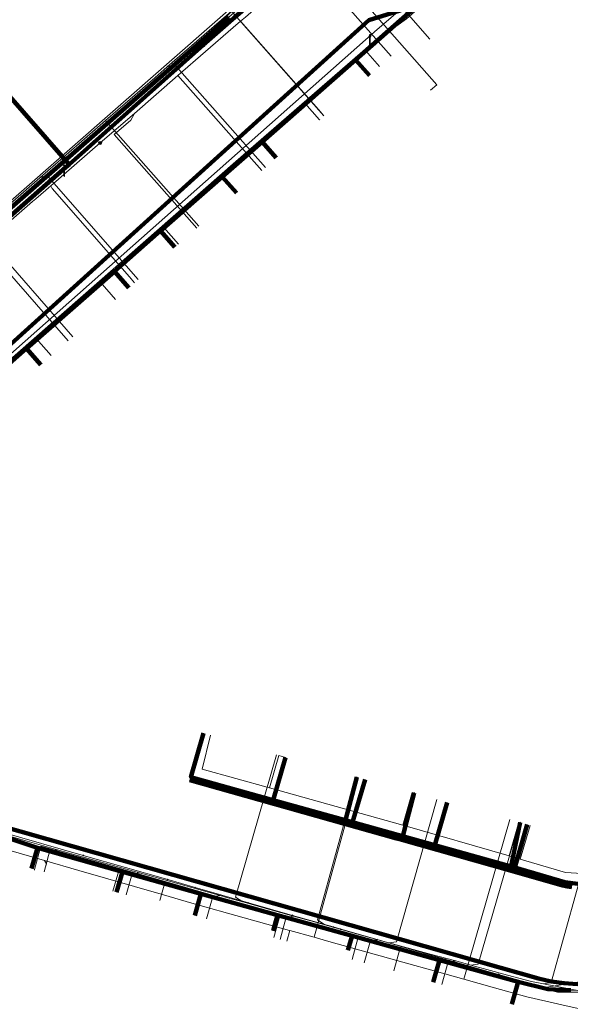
# Model space of a CAD drawing. Extents: x 152558 to 154479, y 462974 to 463683.
# Tile 331 of 638: x 154186 to 154225, y 463078 to 463149. Entities that reach past the tile are written whole.
import ezdxf
from ezdxf.lldxf.tags import DXFTag

# ---------------------------------------------------------------- set-up
doc = ezdxf.new("R2010")
doc.units = 0
doc.header["$LTSCALE"] = 0.2
doc.layers.get('0').update_dxf_attribs({"linetype": 'CONTINUOUS'})
for name, color, linetype, lineweight in [('B-RO-KL-DATA_COAXIAAL_17_ZIGGO BV-G', 90, 'KL-DATA-N', 18), ('B-RO-KL-DATA_COAXIAAL_7_ZIGGO BV-G', 90, 'KL-DATA-N', 18), ('B-RO-KL-DATA_HULPSTUK_KPN BV-S', 90, 'CONTINUOUS', 25), ('B-RO-KL-DATA_KABELBED_KPN BV-G', 90, 'CONTINUOUS', 100), ('B-RO-KL-DATA_KABELBED_ZIGGO BV-G', 90, 'CONTINUOUS', 100), ('B-RO-KL-DATA_REGGEFIBER OPERATOR BV-G', 90, 'KL-DATA-N', 18), ('B-RO-KL-DATA_STEDIN NETBEHEER BV-G', 90, 'KL-DATA-N', 18), ('B-RO-KL-ET_LS_400 V_STEDIN NETBEHEER BV-G', 190, 'KL-LS-N', 18), ('B-RO-KL-ET_LS_GEMEENTE AMERSFOORT-S', 190, 'CONTINUOUS', 25), ('B-RO-KL-ET_LS_HULPSTUK_STEDIN NETBEHEER BV-S', 190, 'CONTINUOUS', 25), ('B-RO-KL-ET_MS_10 KV_STEDIN NETBEHEER BV-G', 130, 'KL-MS-N', 18), ('B-RO-KL-GAS_LD_PE_32_0.1 BAR_STEDIN NETBEHEER BV-G', 50, 'KL-GAS-LD-N', 18), ('B-RO-KL-GAS_LD_PVC_110_0.1 BAR_STEDIN NETBEHEER BV-G', 50, 'KL-GAS-LD-N', 18), ('B-RO-KL-GAS_LD_PVC_63_0.1 BAR_STEDIN NETBEHEER BV-G', 50, 'KL-GAS-LD-N', 18), ('B-RO-KL-GAS_LD_STAAL_34_0.1 BAR_STEDIN NETBEHEER BV-G', 50, 'KL-GAS-LD-N', 18), ('B-RO-KL-WATER_100_VITENS-G', 170, 'KL-WATER-N', 18), ('B-RO-KL-WATER_HULPSTUK_VITENS-S', 170, 'CONTINUOUS', 25), ('B-RO-OG-INFO_VITENS-S', 7, 'CONTINUOUS', 25)]:
    doc.layers.add(name, color=color, linetype=linetype, lineweight=lineweight)
doc.styles.add('NLCS-ISO', font='NLCS-ISO.ttf')
tags = doc.linetypes.add('KL-DATA-N', pattern='A,4,-1,[101,NLCS.SHX,S=0.5,R=0,X=0,Y=0],-1,4,-1,["D",Standard,S=1,R=0,X=-0.25,Y=-0.5],-1.5', length=12.5).pattern_tags.tags
tags[18] = DXFTag(74, 10)
tags = doc.linetypes.add('KL-GAS-LD-N', pattern='A,4,-1,[69,NLCS.SHX,S=0.5,R=0,X=0,Y=0],-1,4,-1,["L",Standard,S=1,R=0,X=0.25,Y=-0.5],-2', length=13).pattern_tags.tags
tags[18] = DXFTag(74, 10)
tags = doc.linetypes.add('KL-LS-N', pattern='A,4,-1,[103,NLCS.SHX,S=0.75,R=0,X=0,Y=0],-1,4,-1,["L",Standard,S=1,R=0,X=0,Y=-0.5],-2', length=13).pattern_tags.tags
tags[18] = DXFTag(74, 10)
tags = doc.linetypes.add('KL-MS-N', pattern='A,4,-1,[103,NLCS.SHX,S=0.75,R=0,X=0,Y=0],-1,4,-1,["M",Standard,S=1,R=0,X=0,Y=-0.5],-2', length=13).pattern_tags.tags
tags[18] = DXFTag(74, 10)
doc.linetypes.add('KL-WATER-N', pattern='A,7,-0.5,[168,NLCS.SHX,S=0.75,R=0,X=0.75,Y=0],-2', length=9.5)

# ---------------------------------------------------------------- blocks, each defined once
blk = doc.blocks.new('SKL-WTB_HULP_MOF-SO')
at = {"linetype": 'ByBlock', "lineweight": 18}
h = blk.add_hatch(color=0, dxfattribs=at)
h.dxf.hatch_style = 1
h.paths.add_polyline_path([(-0.5625, 0, 1), (0.5625, 0, 1)])
at = {"color": 0, "linetype": 'ByBlock', "lineweight": 18}
blk.add_circle((0, 0), 0.5625, dxfattribs=at)
at = {"color": 0, "linetype": 'ByBlock', "lineweight": 18, "style": 'NLCS-ISO', "flags": 1}
for tag, p in [('TYPE', (1.5, 0)), ('OMSCHRIJVING', (1.5, -3)), ('LABEL', (1.5, -1.5))]:
    blk.add_attdef(tag, p, '', height=1, dxfattribs=at)
blk = doc.blocks.new('SKL-WTB_HULP_OVERIG-SO')
at = {"color": 0, "linetype": 'ByBlock', "lineweight": 18}
for points in [[(-0.14, 0.14), (0.14, -0.14)], [(0.14, 0.14), (-0.14, -0.14)]]:
    blk.add_lwpolyline(points, dxfattribs=at)
at = {"color": 0, "linetype": 'ByBlock', "lineweight": 18, "style": 'NLCS-ISO', "flags": 1}
for tag, p in [('TYPE', (1.5, 0)), ('OMSCHRIJVING', (1.5, -3)), ('LABEL', (1.5, -1.5))]:
    blk.add_attdef(tag, p, '', height=1, dxfattribs=at)
blk = doc.blocks.new('SKL-ET_LS_MAST-SO')
for p, q in [((-0.05, 2.07), (0.05, 2.07)), ((-0.05, -2), (0.05, -2))]:
    blk.add_line(p, q)
for points in [[(-0.18, 1.76), (-0.22, 1.76), (-0.22, 1.84), (-0.18, 1.84), (-0.18, 1.79)], [(-0.18, 1.49), (-0.22, 1.49), (-0.22, 1.57), (-0.18, 1.57), (-0.18, 1.52)], [(-0.18, 1.79), (-0.05, 1.79)], [(-0.18, 1.76), (-0.05, 1.76)], [(-0.18, 1.52), (-0.05, 1.52)], [(-0.18, 1.49), (-0.05, 1.49)], [(-0.05, -2), (-0.05, 2.07)], [(0.05, -2), (0.05, 2.07)], [(0.18, 1.92), (0.05, 1.92)], [(0.18, 1.89), (0.05, 1.89)], [(0.18, 1.66), (0.05, 1.66)], [(0.18, 1.63), (0.05, 1.63)], [(0.18, 1.39), (0.05, 1.39)], [(0.18, 1.36), (0.05, 1.36)], [(0.18, 1.89), (0.22, 1.89), (0.22, 1.97), (0.18, 1.97), (0.18, 1.92)], [(0.18, 1.63), (0.22, 1.63), (0.22, 1.71), (0.18, 1.71), (0.18, 1.66)], [(0.18, 1.36), (0.22, 1.36), (0.22, 1.44), (0.18, 1.44), (0.18, 1.39)]]:
    blk.add_lwpolyline(points)
blk = doc.blocks.new('SOG-INFO_OVERIG-SO')
at = {"color": 0, "linetype": 'ByBlock', "lineweight": 18}
for points in [[(-0.14, 0.14), (0.14, -0.14)], [(0.14, 0.14), (-0.14, -0.14)]]:
    blk.add_lwpolyline(points, dxfattribs=at)
at = {"color": 0, "linetype": 'ByBlock', "lineweight": 18, "style": 'NLCS-ISO', "flags": 1}
for tag, p in [('TYPE', (1.5, 0)), ('OMSCHRIJVING', (1.5, -3)), ('LABEL', (1.5, -1.5))]:
    blk.add_attdef(tag, p, '', height=1, dxfattribs=at)

msp = doc.modelspace()

# ---------------------------------------------------------------- linework, layer by layer
at = {"layer": 'B-RO-KL-DATA_COAXIAAL_17_ZIGGO BV-G', "flags": 128}
msp.add_lwpolyline([(154121.26, 463222.009), (154121.106, 463221.509), (154150.199, 463212.546), (154153.596, 463211.051), (154161.467, 463207.586), (154164.12, 463206.418), (154169.522, 463204.041), (154175.378, 463201.463), (154180.961, 463199.005), (154184.445, 463197.472), (154184.454, 463197.468), (154191.537, 463194.368), (154189.227, 463189.119), (154187.05, 463178.844), (154185.691, 463177.311), (154187.53, 463175.68), (154189.663, 463173.789), (154196.495, 463167.73), (154200.989, 463163.745), (154206.18, 463159.141), (154205.972, 463153.988), (154200.647, 463149.327), (154185.032, 463135.66), (154181.821, 463132.849), (154176.883, 463128.527), (154173.367, 463125.45), (154168.564, 463121.246), (154165.403, 463118.479), (154165.028, 463118.151), (154170.537, 463111.856), (154170.866, 463111.48)], dxfattribs=at)
at = {"layer": 'B-RO-KL-DATA_COAXIAAL_7_ZIGGO BV-G', "flags": 128}
for points in [[(154170.866, 463111.48), (154170.537, 463111.856), (154174.108, 463114.991), (154177.641, 463118.092), (154182.151, 463122.052), (154186.133, 463125.547), (154192.443, 463131.086), (154195.753, 463133.991), (154200.187, 463137.884), (154203.044, 463140.392), (154209.75, 463146.279), (154213.281, 463149.378), (154214.947, 463150.858), (154217.553, 463153.171), (154222.085, 463157.195), (154225.155, 463159.921), (154226.516, 463161.108), (154228.179, 463159.21)], [(154223.746, 463155.3), (154222.085, 463157.195), (154217.553, 463153.171), (154214.947, 463150.858), (154213.281, 463149.378), (154209.75, 463146.279), (154203.044, 463140.392), (154200.187, 463137.884), (154195.753, 463133.991), (154192.443, 463131.086), (154186.133, 463125.547), (154182.151, 463122.052), (154177.641, 463118.092), (154174.108, 463114.991), (154170.537, 463111.856), (154170.866, 463111.48)], [(154170.866, 463111.48), (154170.537, 463111.856), (154174.108, 463114.991), (154177.641, 463118.092), (154182.151, 463122.052), (154186.133, 463125.547), (154192.443, 463131.086), (154195.753, 463133.991), (154200.187, 463137.884), (154203.044, 463140.392), (154209.75, 463146.279), (154213.281, 463149.378), (154214.947, 463150.858), (154217.553, 463153.171), (154219.177, 463151.317)], [(154170.866, 463111.48), (154170.537, 463111.856), (154174.108, 463114.991), (154177.641, 463118.092), (154182.151, 463122.052), (154186.133, 463125.547), (154192.443, 463131.086), (154195.753, 463133.991), (154200.187, 463137.884), (154203.044, 463140.392), (154209.75, 463146.279), (154210.747, 463145.147)], [(154170.866, 463111.48), (154170.537, 463111.856), (154174.108, 463114.991), (154177.641, 463118.092), (154182.151, 463122.052), (154186.133, 463125.547), (154192.443, 463131.086), (154195.753, 463133.991), (154200.187, 463137.884), (154203.044, 463140.392), (154204.06, 463139.239)], [(154170.866, 463111.48), (154170.537, 463111.856), (154174.108, 463114.991), (154177.641, 463118.092), (154182.151, 463122.052), (154186.133, 463125.547), (154192.443, 463131.086), (154195.753, 463133.991), (154200.187, 463137.884), (154201.211, 463136.722)], [(154170.866, 463111.48), (154170.537, 463111.856), (154174.108, 463114.991), (154177.641, 463118.092), (154182.151, 463122.052), (154186.133, 463125.547), (154192.443, 463131.086), (154195.753, 463133.991), (154196.789, 463132.815)], [(154170.866, 463111.48), (154170.537, 463111.856), (154174.108, 463114.991), (154177.641, 463118.092), (154182.151, 463122.052), (154186.133, 463125.547), (154192.443, 463131.086), (154193.477, 463129.913)], [(154170.866, 463111.48), (154170.537, 463111.856), (154174.108, 463114.991), (154177.641, 463118.092), (154182.151, 463122.052), (154186.133, 463125.547), (154187.154, 463124.387)], [(154198.841, 463097.925), (154197.932, 463094.781), (154203.849, 463093.126), (154209.547, 463091.533), (154215.451, 463089.881), (154221.185, 463088.278), (154223.866, 463087.528), (154224.779, 463087.236), (154225.731, 463087.124), (154226.687, 463087.194), (154227.613, 463087.444), (154228.475, 463087.864), (154229.241, 463088.44), (154229.885, 463089.151), (154230.653, 463090.716), (154230.934, 463091.288), (154230.635, 463091.394)], [(154230.635, 463091.394), (154230.934, 463091.288), (154230.653, 463090.716), (154229.885, 463089.151), (154229.241, 463088.44), (154228.475, 463087.864), (154227.613, 463087.444), (154226.687, 463087.194), (154225.731, 463087.124), (154224.779, 463087.236), (154223.866, 463087.528), (154221.185, 463088.278), (154215.451, 463089.881), (154209.547, 463091.533), (154203.849, 463093.126), (154204.734, 463096.188)], [(154210.436, 463094.605), (154209.547, 463091.533), (154215.451, 463089.881), (154221.185, 463088.278), (154223.866, 463087.528), (154224.779, 463087.236), (154225.731, 463087.124), (154226.687, 463087.194), (154227.613, 463087.444), (154228.475, 463087.864), (154229.241, 463088.44), (154229.885, 463089.151), (154230.653, 463090.716), (154230.934, 463091.288), (154230.635, 463091.394)], [(154230.635, 463091.394), (154230.934, 463091.288), (154230.653, 463090.716), (154229.885, 463089.151), (154229.241, 463088.44), (154228.475, 463087.864), (154227.613, 463087.444), (154226.687, 463087.194), (154225.731, 463087.124), (154224.779, 463087.236), (154223.866, 463087.528), (154221.185, 463088.278), (154215.451, 463089.881), (154216.342, 463092.962)], [(154230.635, 463091.394), (154230.934, 463091.288), (154231.62, 463091.046), (154236.267, 463089.403), (154237.235, 463089.061), (154236.438, 463086.72), (154235.121, 463084.481), (154233.684, 463082.819), (154231.97, 463081.445), (154230.035, 463080.404), (154227.944, 463079.73), (154226.982, 463079.604), (154225.765, 463079.445), (154225.223, 463079.473), (154223.571, 463079.559), (154221.435, 463080.07), (154215.789, 463081.64), (154209.511, 463083.386), (154204.163, 463084.873), (154198.648, 463086.406), (154193.009, 463087.974), (154187.676, 463089.457), (154186.915, 463089.707), (154186.486, 463088.207)], [(154230.635, 463091.394), (154230.934, 463091.288), (154231.62, 463091.046), (154236.267, 463089.403), (154237.235, 463089.061), (154236.438, 463086.72), (154235.121, 463084.481), (154233.684, 463082.819), (154231.97, 463081.445), (154230.035, 463080.404), (154227.944, 463079.73), (154226.982, 463079.604), (154225.765, 463079.445), (154225.223, 463079.473), (154223.571, 463079.559), (154221.435, 463080.07), (154215.789, 463081.64), (154209.511, 463083.386), (154204.163, 463084.873), (154198.648, 463086.406), (154193.009, 463087.974), (154192.589, 463086.502)], [(154230.635, 463091.394), (154230.934, 463091.288), (154231.62, 463091.046), (154236.267, 463089.403), (154237.235, 463089.061), (154236.438, 463086.72), (154235.121, 463084.481), (154233.684, 463082.819), (154231.97, 463081.445), (154230.035, 463080.404), (154227.944, 463079.73), (154226.982, 463079.604), (154225.765, 463079.445), (154225.223, 463079.473), (154223.571, 463079.559), (154221.435, 463080.07), (154215.789, 463081.64), (154209.511, 463083.386), (154204.163, 463084.873), (154198.648, 463086.406), (154198.203, 463084.848)], [(154230.635, 463091.394), (154230.934, 463091.288), (154231.62, 463091.046), (154236.267, 463089.403), (154237.235, 463089.061), (154236.438, 463086.72), (154235.121, 463084.481), (154233.684, 463082.819), (154231.97, 463081.445), (154230.035, 463080.404), (154227.944, 463079.73), (154226.982, 463079.604), (154225.765, 463079.445), (154225.223, 463079.473), (154223.571, 463079.559), (154221.435, 463080.07), (154215.789, 463081.64), (154209.511, 463083.386), (154204.163, 463084.873), (154203.838, 463083.734)], [(154230.635, 463091.394), (154230.934, 463091.288), (154231.62, 463091.046), (154236.267, 463089.403), (154237.235, 463089.061), (154236.438, 463086.72), (154235.121, 463084.481), (154233.684, 463082.819), (154231.97, 463081.445), (154230.035, 463080.404), (154227.944, 463079.73), (154226.982, 463079.604), (154225.765, 463079.445), (154225.223, 463079.473), (154223.571, 463079.559), (154221.435, 463080.07), (154215.789, 463081.64), (154209.511, 463083.386), (154209.214, 463082.345)], [(154230.635, 463091.394), (154230.934, 463091.288), (154231.62, 463091.046), (154236.267, 463089.403), (154237.235, 463089.061), (154236.438, 463086.72), (154235.121, 463084.481), (154233.684, 463082.819), (154231.97, 463081.445), (154230.035, 463080.404), (154227.944, 463079.73), (154226.982, 463079.604), (154225.765, 463079.445), (154225.223, 463079.473), (154223.571, 463079.559), (154221.435, 463080.07), (154215.789, 463081.64), (154215.338, 463080.06)], [(154230.635, 463091.394), (154230.934, 463091.288), (154231.62, 463091.046), (154236.267, 463089.403), (154237.235, 463089.061), (154236.438, 463086.72), (154235.121, 463084.481), (154233.684, 463082.819), (154231.97, 463081.445), (154230.035, 463080.404), (154227.944, 463079.73), (154226.982, 463079.604), (154225.765, 463079.445), (154225.223, 463079.473), (154223.571, 463079.559), (154221.435, 463080.07), (154220.98, 463078.479)], [(154230.635, 463091.394), (154230.934, 463091.288), (154230.653, 463090.716), (154229.885, 463089.151), (154229.241, 463088.44), (154228.475, 463087.864), (154227.613, 463087.444), (154226.687, 463087.194), (154225.731, 463087.124), (154224.779, 463087.236), (154223.866, 463087.528), (154221.185, 463088.278), (154222.079, 463091.369)]]:
    msp.add_lwpolyline(points, dxfattribs=at)
at = {"layer": 'B-RO-KL-DATA_KABELBED_KPN BV-G', "flags": 128}
for points in [[(154229.487, 463164.391), (154228.029, 463163.105), (154212.956, 463149.813), (154210.713, 463149.12), (154177.431, 463119.034)], [(154183.078, 463133.417), (154188.959, 463138.565), (154189.183, 463138.765), (154205.416, 463153.234)], [(154189.185, 463138.763), (154189.183, 463138.765), (154181.085, 463148.019), (154180.859, 463147.821)], [(154197.857, 463094.557), (154208.962, 463091.423), (154212.686, 463090.372), (154213.072, 463090.263), (154220.866, 463088.064), (154224.621, 463087.004), (154224.953, 463086.925), (154225.291, 463086.875)], [(154208.962, 463091.423), (154209.848, 463094.766)], [(154212.686, 463090.372), (154213.072, 463090.263), (154213.964, 463093.635)], [(154182.128, 463091.879), (154220.19, 463081.085)], [(154220.866, 463088.064), (154221.574, 463091.509)], [(154220.19, 463081.085), (154222.886, 463080.321), (154223.801, 463080.105), (154224.731, 463079.969), (154225.67, 463079.916), (154226.61, 463079.944), (154227.543, 463080.055), (154228.463, 463080.248), (154229.363, 463080.52), (154230.236, 463080.87), (154231.075, 463081.295), (154231.873, 463081.791), (154232.625, 463082.356), (154233.324, 463082.984), (154233.966, 463083.672), (154234.545, 463084.412), (154235.057, 463085.201), (154235.497, 463086.031), (154235.864, 463086.897), (154236.715, 463089.179)]]:
    msp.add_lwpolyline(points, dxfattribs=at)
at = {"layer": 'B-RO-KL-DATA_KABELBED_ZIGGO BV-G', "flags": 128}
for points in [[(154209.75, 463146.279), (154217.553, 463153.171)], [(154200.647, 463149.327), (154185.032, 463135.66)], [(154203.044, 463140.392), (154209.75, 463146.279)], [(154210.747, 463145.147), (154209.75, 463146.279)], [(154200.187, 463137.884), (154203.044, 463140.392)], [(154204.06, 463139.239), (154203.044, 463140.392)], [(154195.753, 463133.991), (154200.187, 463137.884)], [(154201.211, 463136.722), (154200.187, 463137.884)], [(154192.443, 463131.086), (154195.753, 463133.991)], [(154196.789, 463132.815), (154195.753, 463133.991)], [(154186.133, 463125.547), (154192.443, 463131.086)], [(154193.477, 463129.913), (154192.443, 463131.086)], [(154182.151, 463122.052), (154186.133, 463125.547)], [(154187.154, 463124.387), (154186.133, 463125.547)], [(154198.841, 463097.925), (154197.932, 463094.781), (154203.849, 463093.126)], [(154204.734, 463096.188), (154203.849, 463093.126)], [(154210.436, 463094.605), (154209.547, 463091.533)], [(154203.849, 463093.126), (154209.547, 463091.533)], [(154216.342, 463092.962), (154215.451, 463089.881)], [(154179.377, 463092.187), (154186.915, 463089.707)], [(154209.547, 463091.533), (154215.451, 463089.881)], [(154222.079, 463091.369), (154221.185, 463088.278)], [(154221.185, 463088.278), (154224.779, 463087.236), (154225.731, 463087.124), (154226.687, 463087.194), (154227.613, 463087.444), (154228.475, 463087.864), (154229.241, 463088.44), (154229.885, 463089.151), (154230.934, 463091.288)], [(154186.486, 463088.207), (154186.915, 463089.707)], [(154186.915, 463089.707), (154193.009, 463087.974)], [(154215.451, 463089.881), (154221.185, 463088.278)], [(154192.589, 463086.502), (154193.009, 463087.974)], [(154193.009, 463087.974), (154198.648, 463086.406)], [(154198.203, 463084.848), (154198.648, 463086.406)], [(154198.648, 463086.406), (154204.163, 463084.873)], [(154203.838, 463083.734), (154204.163, 463084.873)], [(154204.163, 463084.873), (154209.511, 463083.386)], [(154209.214, 463082.345), (154209.511, 463083.386)], [(154209.511, 463083.386), (154215.789, 463081.64)], [(154215.338, 463080.06), (154215.789, 463081.64)], [(154215.789, 463081.64), (154221.435, 463080.07)], [(154220.98, 463078.479), (154221.435, 463080.07)], [(154221.435, 463080.07), (154223.571, 463079.559), (154225.223, 463079.473)]]:
    msp.add_lwpolyline(points, dxfattribs=at)
at = {"layer": 'B-RO-KL-DATA_REGGEFIBER OPERATOR BV-G', "flags": 128}
for points in [[(154157.322, 463091.39), (154157.777, 463093.296), (154157.866, 463093.623), (154157.981, 463093.585), (154158.189, 463094.227), (154158.398, 463094.867), (154158.608, 463095.508), (154158.819, 463096.149), (154161.309, 463098.193), (154162.165, 463099.6), (154167.618, 463105.218), (154168.351, 463106.128), (154168.209, 463107.12), (154168.376, 463108.816), (154169.909, 463111.641), (154183.333, 463123.348), (154201.165, 463138.97), (154218.119, 463153.726), (154229.824, 463163.905), (154231.974, 463165.292), (154233.83, 463165.949), (154238.598, 463169.994), (154239.32, 463170.899), (154240.404, 463172.907), (154242.053, 463174.535), (154258.968, 463189.648), (154266.431, 463195.981), (154280.019, 463207.925), (154283.851, 463211.328), (154283.87, 463211.567), (154273.68, 463223.041), (154268.54, 463229.04), (154263.4, 463235.039), (154258.261, 463241.039), (154253.122, 463247.039), (154237.353, 463265.397), (154237.262, 463266.07), (154239.312, 463267.859), (154243.979, 463272.236), (154244.599, 463273.031)], [(154160.211, 463097.292), (154161.309, 463098.193), (154162.165, 463099.6), (154167.618, 463105.218), (154168.351, 463106.128), (154168.209, 463107.12), (154168.376, 463108.816), (154169.909, 463111.641), (154183.333, 463123.348), (154201.165, 463138.97), (154218.119, 463153.726), (154229.824, 463163.905), (154231.974, 463165.292), (154233.83, 463165.949), (154238.598, 463169.994), (154239.32, 463170.899), (154240.404, 463172.907), (154242.053, 463174.535), (154258.968, 463189.648), (154266.431, 463195.981), (154280.019, 463207.925)], [(154130.599, 463054.21), (154131.967, 463059.239), (154135.958, 463072.991), (154137.175, 463076.891), (154139.12, 463083.62), (154139.569, 463085.286), (154141.527, 463091.549), (154141.569, 463091.682), (154141.612, 463091.816), (154141.95, 463093.11), (154144.157, 463098.444), (154145.073, 463099.614), (154145.864, 463100.822), (154149.096, 463104.478), (154149.91, 463105.453), (154152.124, 463107.312), (154155.339, 463110.114), (154160.502, 463114.689), (154164.808, 463118.442), (154168.431, 463121.654), (154173.173, 463125.828), (154177.187, 463129.31), (154181.313, 463132.952), (154183.576, 463134.96), (154184.161, 463135.506), (154185.18, 463136.326), (154203.689, 463152.534), (154207.398, 463155.851)], [(154185.18, 463136.326), (154203.689, 463152.534), (154207.398, 463155.851)], [(154210.462, 463146.952), (154213.088, 463149.268)], [(154206.118, 463143.159), (154210.462, 463146.952)], [(154210.462, 463146.952), (154211.483, 463145.797)], [(154200.222, 463137.981), (154206.118, 463143.159)], [(154206.118, 463143.159), (154207.16, 463141.978)], [(154207.16, 463141.978), (154207.2, 463142)], [(154195.993, 463134.241), (154200.222, 463137.981)], [(154200.222, 463137.981), (154201.28, 463136.783)], [(154191.419, 463130.336), (154195.993, 463134.241)], [(154195.993, 463134.241), (154197.049, 463133.045)], [(154186.822, 463126.267), (154191.419, 463130.336)], [(154191.419, 463130.336), (154192.519, 463129.076)], [(154183.394, 463123.234), (154186.822, 463126.267)], [(154186.822, 463126.267), (154187.897, 463125.037)], [(154203.584, 463093.997), (154198.752, 463095.343), (154199.347, 463097.797)], [(154203.584, 463093.997), (154204.253, 463096.321), (154204.733, 463096.183)], [(154203.584, 463093.997), (154213.16, 463091.33)], [(154213.16, 463091.33), (154213.827, 463093.673)], [(154221.59, 463088.887), (154224.847, 463087.93), (154227.615, 463087.751), (154229.72, 463089.145), (154230.88, 463091.402), (154231.509, 463093.297)], [(154220.795, 463089.124), (154221.489, 463091.534)], [(154213.16, 463091.33), (154220.795, 463089.124)], [(154221.59, 463088.887), (154222.286, 463091.305)], [(154186.708, 463088.148), (154187.156, 463089.821), (154192.792, 463088.205)], [(154220.795, 463089.124), (154221.59, 463088.887)], [(154186.7, 463088.1), (154186.708, 463088.148)], [(154192.329, 463086.582), (154192.792, 463088.205)], [(154192.792, 463088.205), (154196.089, 463087.275)], [(154195.695, 463085.913), (154196.089, 463087.275)], [(154196.089, 463087.275), (154204.333, 463084.888)], [(154203.878, 463083.251), (154204.333, 463084.888)], [(154204.333, 463084.888), (154209.946, 463083.292)], [(154209.502, 463081.685), (154209.946, 463083.292)], [(154209.946, 463083.292), (154212.934, 463082.423)], [(154212.501, 463080.857), (154212.934, 463082.423)], [(154212.934, 463082.423), (154221.434, 463080.031)], [(154220.98, 463078.479), (154221.434, 463080.031)], [(154221.434, 463080.031), (154224.249, 463079.346), (154226.463, 463079.341)]]:
    msp.add_lwpolyline(points, dxfattribs=at)
at = {"layer": 'B-RO-KL-DATA_STEDIN NETBEHEER BV-G', "flags": 128}
msp.add_lwpolyline([(154242.874, 463274.277), (154242.835, 463274.243), (154242.034, 463274.806), (154240.615, 463273.551), (154234.417, 463268.683), (154243.771, 463257.324), (154250.135, 463250), (154259.586, 463238.553), (154276.453, 463218.748), (154275.309, 463214.458), (154257.641, 463199.341), (154234.666, 463179.355), (154204.969, 463153.634), (154200.123, 463149.042), (154188.763, 463138.792), (154147.074, 463102.304), (154146.027, 463101.324), (154144.944, 463100.207), (154144.186, 463099.242), (154143.409, 463098.074), (154142.831, 463097.058), (154142.417, 463096.035), (154137.673, 463080.848)], dxfattribs=at)
at = {"layer": 'B-RO-KL-ET_LS_400 V_STEDIN NETBEHEER BV-G', "flags": 128}
for points in [[(154145.319, 463076.419), (154147.271, 463082.666), (154149.696, 463089.955), (154150.309, 463093.53), (154151.575, 463094.61), (154155.62, 463097.639), (154158.299, 463101.157), (154172.137, 463113.261), (154177.44, 463117.916), (154181.751, 463121.701), (154186.489, 463125.86), (154191.296, 463130.08), (154195.043, 463133.369), (154199.85, 463137.588), (154204.093, 463141.312), (154209.396, 463145.967), (154211.706, 463147.995), (154213.42, 463149.22), (154215.941, 463151.453), (154220.728, 463155.694), (154223.898, 463158.502), (154229.246, 463163.239), (154232.082, 463165.746), (154239.719, 463173.051), (154240.857, 463172.957), (154242.956, 463174.843), (154243.782, 463175.584), (154247.205, 463178.657), (154266.611, 463195.666), (154279.233, 463206.841), (154279.161, 463207.171), (154280.541, 463208.376), (154281.116, 463208.796), (154281.759, 463209.108), (154282.447, 463209.303), (154283.157, 463209.374), (154283.87, 463209.32), (154284.562, 463209.14), (154285.211, 463208.843), (154286.159, 463208.184), (154290.295, 463203.256), (154298.457, 463193.544), (154301.961, 463189.375), (154303.12, 463187.997), (154304.975, 463185.789), (154305.686, 463186.387), (154310.164, 463189.762), (154310.852, 463190.341), (154313.968, 463191.133), (154314.464, 463191.942), (154320.18, 463196.75)], [(154210.142, 463156.674), (154207.197, 463154.031), (154205.865, 463152.836), (154203.212, 463150.534), (154203.019, 463150.367), (154201.844, 463149.348), (154201.493, 463149.044), (154200.972, 463148.591), (154196.993, 463145.139), (154193.872, 463142.431), (154191.419, 463140.303)], [(154215.139, 463144.09), (154215.59, 463144.487), (154207.197, 463154.031)], [(154207.086, 463142.713), (154201.493, 463149.044)], [(154145.367, 463076.406), (154147.026, 463081.713), (154147.056, 463081.808), (154147.318, 463082.648), (154148.378, 463085.833), (154148.577, 463086.431), (154148.64, 463086.623), (154148.748, 463086.947), (154149.744, 463089.941), (154149.921, 463090.174), (154151.472, 463091.508), (154152.704, 463092.524), (154153.458, 463092.914), (154153.814, 463093.098), (154153.94, 463093.163), (154154.328, 463093.364), (154155.916, 463093.942), (154157.269, 463094.441), (154157.725, 463094.59), (154159.761, 463095.255), (154161.695, 463095.72), (154162.226, 463095.886), (154163.598, 463096.174), (154165.558, 463096.174), (154167.126, 463095.991), (154168.387, 463095.728), (154169.885, 463096.458), (154172.763, 463095.634), (154173.549, 463095.41), (154173.638, 463095.384), (154174.737, 463095.069), (154174.798, 463095.051), (154175.798, 463094.765), (154176.983, 463094.426), (154180.107, 463093.532), (154180.661, 463090.742), (154184.085, 463089.753), (154187.413, 463088.791), (154189.889, 463088.075), (154195.96, 463086.321), (154198.007, 463085.731), (154201.751, 463084.683), (154205.016, 463083.769), (154205.03, 463083.765), (154206.787, 463083.273), (154207.834, 463082.98), (154211.099, 463082.066), (154211.527, 463081.946), (154212.731, 463081.609), (154215.995, 463080.695), (154217.537, 463080.263), (154219.741, 463079.646), (154222.07, 463078.994), (154225.096, 463078.313), (154225.228, 463078.283), (154230.925, 463077.001), (154231.292, 463076.918), (154232.348, 463078.633), (154235.406, 463083.598), (154237.291, 463086.659), (154237.424, 463086.948), (154237.629, 463087.648), (154237.797, 463088.717), (154237.965, 463089.4), (154238.123, 463089.808), (154238.639, 463091.281), (154239.23, 463092.97), (154240.391, 463096.286), (154241.008, 463098.048), (154242.489, 463102.279), (154243.097, 463104.016), (154243.954, 463106.464), (154244.382, 463107.687), (154244.821, 463108.939), (154245.187, 463109.985), (154246.283, 463113.114), (154246.356, 463113.323), (154246.959, 463115.044), (154246.965, 463115.062), (154248.273, 463118.805), (154248.281, 463118.829), (154248.75, 463120.178), (154249.044, 463121.026), (154249.801, 463123.207), (154250.307, 463124.662), (154251.119, 463127.001), (154251.153, 463127.097), (154252.131, 463129.916), (154252.711, 463131.585), (154252.884, 463132.082), (154254.034, 463135.395), (154254.649, 463137.164), (154255.931, 463140.856), (154256.101, 463141.346), (154256.724, 463143.138), (154257.676, 463145.88), (154257.873, 463146.447)], [(154203.019, 463138.319), (154196.993, 463145.139)], [(154198.349, 463134.193), (154192.42, 463140.907), (154193.627, 463141.954), (154193.885, 463142.416), (154193.872, 463142.431)], [(154207.483, 463142.263), (154207.086, 463142.713)], [(154145.93, 463075.321), (154145.809, 463075.355), (154144.85, 463071.42), (154135.626, 463074.036), (154136.341, 463076.64), (154136.661, 463077.815), (154137.258, 463080.005), (154137.821, 463081.803), (154138.269, 463083.234), (154138.655, 463084.476), (154139.046, 463085.854), (154140.328, 463090.377), (154140.778, 463091.965), (154140.996, 463092.735), (154141.367, 463094.046), (154142.213, 463096.04), (154142.794, 463097.157), (154143.525, 463098.386), (154144.196, 463099.244), (154144.31, 463099.373), (154144.636, 463099.744), (154145.396, 463100.309), (154147.47, 463101.852), (154149.566, 463103.75), (154151.55, 463105.547), (154152.707, 463106.595), (154154.79, 463108.482), (154156.284, 463109.783), (154158.908, 463112.067), (154160.54, 463113.488), (154165.365, 463117.69), (154167.756, 463119.771), (154169.126, 463120.964), (154170.682, 463122.319), (154173.382, 463124.67), (154174.003, 463125.211), (154176.246, 463127.163), (154177.693, 463128.421), (154178.736, 463129.324), (154181.465, 463131.684), (154181.805, 463131.979), (154181.983, 463132.133), (154183.325, 463133.294), (154184.839, 463134.604), (154185.217, 463134.931), (154186.567, 463136.099), (154186.798, 463136.299), (154187.868, 463137.225), (154191.419, 463140.303)], [(154193.52, 463130.682), (154187.962, 463137.042), (154187.868, 463137.225)], [(154189.452, 463126.397), (154183.513, 463133.193), (154182.493, 463132.309), (154181.996, 463132.118), (154181.983, 463132.133)], [(154193.882, 463130.268), (154193.52, 463130.682)], [(154209.944, 463094.74), (154206.787, 463083.273)], [(154220.838, 463091.721), (154217.537, 463080.263)], [(154187.477, 463088.253), (154187.554, 463088.542), (154187.413, 463088.791)], [(154187.399, 463087.963), (154187.477, 463088.253)], [(154204.815, 463082.992), (154205.03, 463083.765)]]:
    msp.add_lwpolyline(points, dxfattribs=at)
at = {"layer": 'B-RO-KL-ET_MS_10 KV_STEDIN NETBEHEER BV-G', "flags": 128}
msp.add_lwpolyline([(154247.68, 463254.021), (154261.232, 463238.018), (154275.806, 463220.418), (154276.127, 463219.813), (154276.389, 463219.017), (154276.513, 463218.293), (154276.482, 463217.511), (154276.374, 463216.859), (154276.189, 463216.237), (154275.926, 463215.701), (154275.509, 463215.035), (154275.17, 463214.659), (154274.894, 463214.419), (154280.251, 463208.055), (154232.044, 463166.243), (154211.306, 463148.443), (154167.612, 463109.805), (154158.537, 463100.791), (154155.041, 463097.794), (154154.237, 463097.249), (154153.612, 463096.778), (154153.002, 463096.279), (154152.276, 463095.591), (154151.566, 463094.831), (154150.979, 463094.143), (154150.511, 463093.518), (154146.808, 463080.295)], dxfattribs=at)
at = {"layer": 'B-RO-KL-GAS_LD_PE_32_0.1 BAR_STEDIN NETBEHEER BV-G', "flags": 128}
for points in [[(154187.399, 463087.963), (154187.811, 463089.502), (154188.345, 463089.559)], [(154193.271, 463086.312), (154193.707, 463087.84), (154194.242, 463087.897)], [(154199.055, 463084.61), (154199.503, 463086.206), (154200.037, 463086.263)], [(154204.333, 463083.125), (154204.778, 463084.73), (154205.312, 463084.789)], [(154210.383, 463081.442), (154210.825, 463083.042), (154211.361, 463083.1)], [(154215.965, 463079.886), (154216.416, 463081.51), (154216.952, 463081.572)]]:
    msp.add_lwpolyline(points, dxfattribs=at)
at = {"layer": 'B-RO-KL-GAS_LD_PVC_110_0.1 BAR_STEDIN NETBEHEER BV-G', "flags": 128}
msp.add_lwpolyline([(154145.639, 463101.42), (154147.73, 463103.334), (154150.272, 463105.568), (154150.872, 463106.095), (154152.513, 463107.538), (154156.831, 463111.333), (154157.466, 463111.891), (154158.445, 463112.749), (154160.225, 463114.302), (154164.989, 463118.456), (154166.233, 463119.54), (154167.557, 463120.695), (154167.59, 463120.724), (154168.451, 463121.475), (154169.382, 463122.286), (154170.552, 463123.306), (154172.443, 463124.955), (154173.604, 463125.971), (154174.403, 463126.672), (154174.637, 463126.878), (154175.461, 463127.601), (154178.166, 463129.976), (154178.352, 463130.14), (154179.216, 463130.899), (154179.703, 463131.326), (154179.706, 463131.329), (154182.444, 463133.733), (154182.65, 463133.914), (154183.026, 463134.245), (154184.003, 463135.103), (154184.412, 463135.462), (154184.472, 463135.515), (154184.529, 463135.565), (154185.138, 463136.1), (154185.142, 463136.103), (154187.089, 463137.813), (154190.481, 463140.777), (154191.794, 463141.917), (154195.333, 463144.988), (154196.234, 463145.77), (154199.24, 463148.378), (154200.848, 463149.774), (154204.417, 463152.858), (154205.355, 463153.666), (154207.958, 463155.908), (154209.969, 463157.64)], dxfattribs=at)
at = {"layer": 'B-RO-KL-GAS_LD_PVC_63_0.1 BAR_STEDIN NETBEHEER BV-G', "flags": 128}
msp.add_lwpolyline([(154145.639, 463101.42), (154145.844, 463101.257), (154154.781, 463099.071), (154158.404, 463098.134), (154161.505, 463097.181), (154168.449, 463095.282), (154172.581, 463094.098), (154173.706, 463093.776), (154177.238, 463092.764), (154178.242, 463092.474), (154183.032, 463091.089), (154184.833, 463090.568), (154188.345, 463089.559), (154189.687, 463089.181), (154194.242, 463087.897), (154194.937, 463087.701), (154197.061, 463087.102), (154200.037, 463086.263), (154200.574, 463086.112), (154201.656, 463085.81), (154202.665, 463085.528), (154205.312, 463084.789), (154206.537, 463084.447), (154207.555, 463084.163), (154209.059, 463083.743), (154211.361, 463083.1), (154212.152, 463082.879), (154212.406, 463082.808), (154215.204, 463082.047), (154216.952, 463081.572), (154218.037, 463081.277), (154219.457, 463080.891), (154220.681, 463080.558), (154222.398, 463080.092), (154223.262, 463079.926), (154226.938, 463079.217), (154227.507, 463079.387), (154229.662, 463080.02), (154230.164, 463080.167), (154230.226, 463080.199), (154232.323, 463081.279), (154232.66, 463081.58), (154233.485, 463082.315), (154234.848, 463083.528), (154237.259, 463089.783), (154237.754, 463091.21), (154238.864, 463094.408), (154239.776, 463097.035), (154240.031, 463097.77), (154241.374, 463101.611), (154241.736, 463102.636), (154242.924, 463106.005), (154243.447, 463107.487), (154243.74, 463108.317), (154244.391, 463110.162), (154245.228, 463112.556), (154245.55, 463113.48), (154245.697, 463113.902), (154246.256, 463115.505), (154246.82, 463117.123), (154247.509, 463119.101), (154247.53, 463119.161), (154247.954, 463120.376), (154248.142, 463120.917), (154248.833, 463122.898), (154249.695, 463125.302), (154249.75, 463125.455), (154251.705, 463130.887), (154251.821, 463131.209), (154253.445, 463135.72), (154253.704, 463136.442), (154255.493, 463141.467), (154255.601, 463141.77), (154257.394, 463146.805), (154257.27, 463147.098), (154255.695, 463150.896), (154254.646, 463152.615), (154254.554, 463152.72), (154252.378, 463155.226), (154251.544, 463156.186), (154248.435, 463159.771), (154247.048, 463161.371), (154244.222, 463164.671), (154242.936, 463166.174), (154240.543, 463168.971), (154237.952, 463171.999), (154232.81, 463177.717)], dxfattribs=at)
at = {"layer": 'B-RO-KL-GAS_LD_STAAL_34_0.1 BAR_STEDIN NETBEHEER BV-G', "flags": 128}
for points in [[(154215.096, 463147.764), (154207.958, 463155.908)], [(154212.321, 463146.538), (154205.867, 463153.843), (154205.355, 463153.666)], [(154207.483, 463142.263), (154200.848, 463149.774)], [(154203.281, 463138.551), (154196.745, 463145.948), (154196.234, 463145.77)], [(154198.499, 463134.325), (154191.794, 463141.917)], [(154194.146, 463130.498), (154187.596, 463137.992), (154187.089, 463137.813)], [(154189.114, 463126.101), (154182.444, 463133.733)], [(154204.072, 463096.373), (154201.136, 463086.163), (154201.656, 463085.81)], [(154209.848, 463094.767), (154207.026, 463084.518), (154207.555, 463084.163)], [(154215.599, 463093.168), (154212.69, 463082.938), (154212.152, 463082.879)], [(154221.511, 463091.527), (154218.575, 463081.338), (154218.037, 463081.277)], [(154226.617, 463090.089), (154223.81, 463080.023), (154223.262, 463079.926)]]:
    msp.add_lwpolyline(points, dxfattribs=at)
at = {"layer": 'B-RO-KL-WATER_100_VITENS-G', "flags": 128}
for points in [[(154161.737, 463114.738), (154165.273, 463117.833), (154166.899, 463119.256), (154169.025, 463121.117), (154172.208, 463123.903), (154173.272, 463124.834), (154176.526, 463127.682), (154177.59, 463128.613), (154181.269, 463131.833), (154181.342, 463131.897), (154181.696, 463132.207), (154186.082, 463136.046), (154186.439, 463136.358), (154186.651, 463136.544), (154189.834, 463139.33), (154194.647, 463143.543), (154198.895, 463147.261), (154200.81, 463148.937), (154201.659, 463149.68), (154202.79, 463150.67), (154203.003, 463150.857), (154204.203, 463151.908), (154206.665, 463154.062), (154209.985, 463156.968)], [(154182.984, 463091.219), (154184.38, 463090.819), (154190.19, 463089.156), (154196.264, 463087.417), (154198.237, 463086.852), (154202.075, 463085.754), (154205.235, 463084.849), (154208.149, 463084.015), (154208.69, 463083.86), (154211.31, 463083.11), (154213.036, 463082.616), (154216.195, 463081.711), (154220.034, 463080.612), (154223.362, 463079.659), (154230.272, 463080.788)]]:
    msp.add_lwpolyline(points, dxfattribs=at)

# ---------------------------------------------------------------- block references
at = {"layer": 'B-RO-KL-DATA_HULPSTUK_KPN BV-S', "xscale": 0.2, "yscale": 0.2, "zscale": 0.2}
for name, p in [('SKL-WTB_HULP_OVERIG-SO', (154189.185, 463138.763)), ('SKL-WTB_HULP_MOF-SO', (154188.959, 463138.565)), ('SKL-WTB_HULP_OVERIG-SO', (154197.857, 463094.557)), ('SKL-WTB_HULP_OVERIG-SO', (154209.848, 463094.766)), ('SKL-WTB_HULP_OVERIG-SO', (154213.964, 463093.635)), ('SKL-WTB_HULP_MOF-SO', (154208.962, 463091.423)), ('SKL-WTB_HULP_OVERIG-SO', (154208.962, 463091.423)), ('SKL-WTB_HULP_OVERIG-SO', (154221.574, 463091.509)), ('SKL-WTB_HULP_MOF-SO', (154212.686, 463090.372)), ('SKL-WTB_HULP_OVERIG-SO', (154212.686, 463090.372)), ('SKL-WTB_HULP_MOF-SO', (154220.866, 463088.064)), ('SKL-WTB_HULP_OVERIG-SO', (154220.866, 463088.064)), ('SKL-WTB_HULP_OVERIG-SO', (154220.19, 463081.085)), ('SKL-WTB_HULP_OVERIG-SO', (154220.19, 463081.085))]:
    msp.add_blockref(name, p, dxfattribs=at)
at = {"layer": 'B-RO-KL-ET_LS_GEMEENTE AMERSFOORT-S', "xscale": 0.2, "yscale": 0.2, "zscale": 0.2}
for p in [(154210.801, 463147.681), (154188.842, 463138.312), (154203.924, 463093.311)]:
    msp.add_blockref('SKL-ET_LS_MAST-SO', p, dxfattribs=at)
at = {"layer": 'B-RO-KL-ET_LS_HULPSTUK_STEDIN NETBEHEER BV-S', "xscale": 0.2, "yscale": 0.2, "zscale": 0.2}
msp.add_blockref('SKL-WTB_HULP_MOF-SO', (154191.419, 463140.303), dxfattribs=at)
at = {"layer": 'B-RO-KL-WATER_HULPSTUK_VITENS-S', "xscale": 0.2, "yscale": 0.2, "zscale": 0.2}
for p in [(154198.895, 463147.261), (154194.647, 463143.543), (154189.834, 463139.33), (154186.082, 463136.046), (154186.439, 463136.358), (154186.651, 463136.544), (154190.19, 463089.156), (154196.264, 463087.417), (154198.237, 463086.852), (154202.075, 463085.754), (154205.235, 463084.849), (154208.149, 463084.015), (154208.69, 463083.86), (154211.31, 463083.11), (154213.036, 463082.616), (154216.195, 463081.711), (154220.034, 463080.612)]:
    msp.add_blockref('SKL-WTB_HULP_OVERIG-SO', p, dxfattribs=at)
at = {"layer": 'B-RO-OG-INFO_VITENS-S', "xscale": 0.2, "yscale": 0.2, "zscale": 0.2}
msp.add_blockref('SOG-INFO_OVERIG-SO', (154208.69, 463083.86), dxfattribs=at)

doc.saveas('drawing.dxf')
